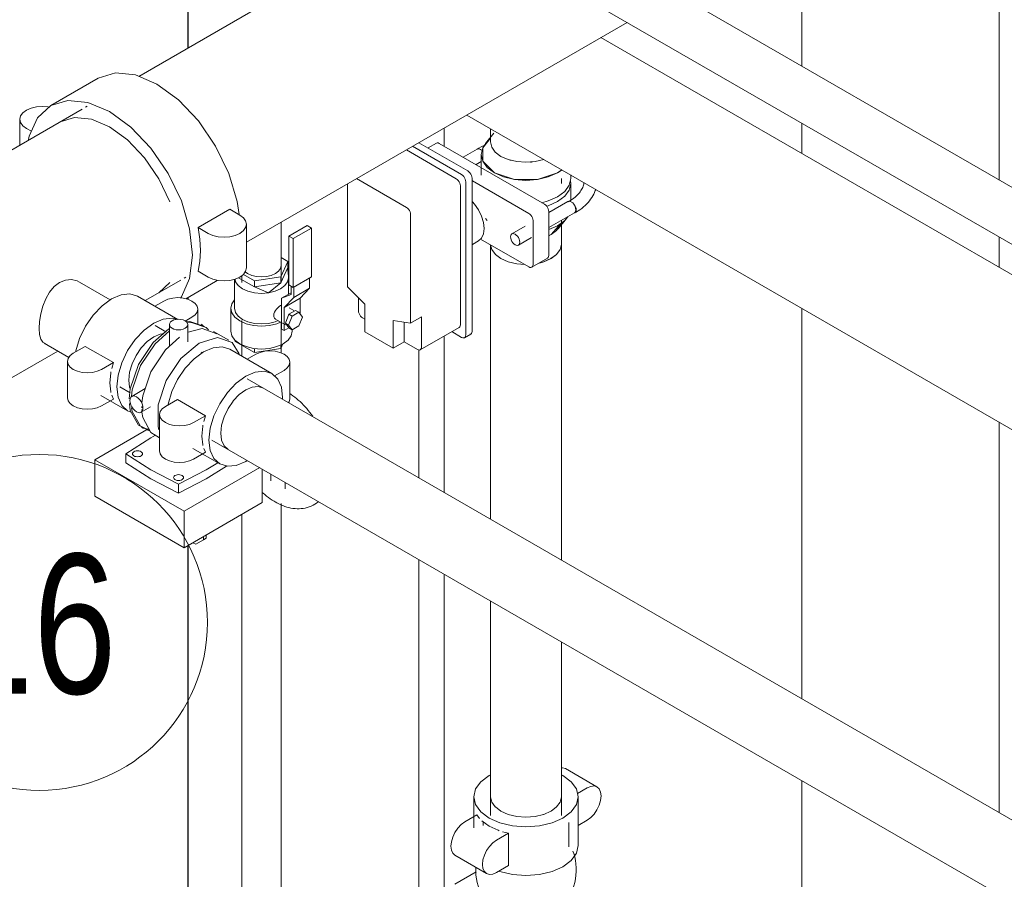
# Model space of a CAD drawing. Header units: centimetres. Extents: x -1589 to 108054, y -205274 to 31709.
# Tile 261 of 281: x 25342 to 25426, y 27619 to 27692. Entities that reach past the tile are written whole.
import ezdxf

# ---------------------------------------------------------------- set-up
doc = ezdxf.new("R2010")
doc.units = ezdxf.units.CM
doc.header["$LTSCALE"] = 0.01
doc.header["$MEASUREMENT"] = 0
for name, color, linetype, lineweight in [('A-ANNO-NOTE', 7, 'Continuous', 30), ('A-WALL', 7, 'Continuous', 25), ('P-PIPE', 7, 'Continuous', 9)]:
    doc.layers.add(name, color=color, linetype=linetype, lineweight=lineweight)
doc.styles.add('Century Gothic', font='GOTHIC.TTF', dxfattribs={"width": 0.8, "height": 119.0625})

msp = doc.modelspace()

# ---------------------------------------------------------------- linework, layer by layer
at = {"layer": 'A-ANNO-NOTE', "lineweight": 9}
msp.add_circle((25344.02267, 27641.07962), 14.3207, dxfattribs=at)
at = {"layer": 'A-WALL'}
for p, q in [((25356.7038, 27690.06853), (25356.7038, 27695.5869)), ((25356.7038, 27668.62453), (25356.7038, 27668.79594)), ((25356.7038, 27557.05257), (25356.7038, 27647.6463))]:
    msp.add_line(p, q, dxfattribs=at)
at = {"layer": 'P-PIPE', "color": 5, "true_color": 0x0000ff}
for p, q in [((25377.28622, 27701.9518), (25352.48761, 27687.63431)), ((25425.82601, 27678.79602), (25425.82601, 27696.33284)), ((25408.99601, 27695.45422), (25408.99601, 27688.50634)), ((25361.66352, 27673.49841), (25394.11622, 27692.23499)), ((25349.02531, 27687.47433), (25344.9842, 27685.14119)), ((25347.64902, 27684.83931), (25328.83506, 27673.97706)), ((25348.0921, 27685.09657), (25347.95372, 27685.01667)), ((25342.3536, 27683.98188), (25342.3536, 27681.78199)), ((25408.99601, 27683.64414), (25408.99601, 27681.06074)), ((25342.91156, 27683.20417), (25343.34258, 27682.95532)), ((25360.24494, 27676.30758), (25357.55087, 27674.75216)), ((25361.10556, 27675.81071), (25360.24494, 27676.30758)), ((25357.55087, 27674.75216), (25358.41148, 27674.25528)), ((25361.66352, 27671.29997), (25361.66352, 27675.03299)), ((25425.82601, 27671.34394), (25425.82601, 27673.92734)), ((25353.04031, 27668.52125), (25356.06277, 27670.26626)), ((25356.36872, 27670.44146), (25356.5071, 27670.52136)), ((25358.41148, 27670.52226), (25357.55087, 27671.01913)), ((25359.18165, 27670.23202), (25359.03291, 27670.14066)), ((25350.05552, 27668.59474), (25347.44476, 27670.10206)), ((25355.14035, 27670.06475), (25354.19487, 27669.18783)), ((25356.50259, 27668.67978), (25359.03291, 27670.14066)), ((25355.81263, 27666.92065), (25352.3901, 27668.89664)), ((25354.6248, 27668.48465), (25353.86425, 27668.04554)), ((25357.5155, 27666.49952), (25357.5155, 27667.79335)), ((25408.99601, 27667.86252), (25408.99601, 27634.56399)), ((25356.45549, 27666.7764), (25357.01954, 27667.10205)), ((25344.42851, 27664.87776), (25346.52452, 27663.66763)), ((25347.92648, 27664.61737), (25346.90777, 27664.02922)), ((25350.32122, 27663.23477), (25347.92648, 27664.61737)), ((25338.00952, 27659.84322), (25345.59366, 27664.22192)), ((25346.4118, 27663.33792), (25346.4118, 27660.22707)), ((25349.30251, 27662.64662), (25350.32122, 27663.23477)), ((25350.17902, 27662.74367), (25350.32122, 27663.23477)), ((25349.25847, 27660.4394), (25351.53721, 27659.12378)), ((25350.32122, 27660.12392), (25349.30251, 27659.53577)), ((25350.32122, 27660.12392), (25350.17902, 27660.45083)), ((25425.82601, 27624.84718), (25425.82601, 27658.14571)), ((25408.99601, 27627.60114), (25408.99601, 27595.3193))]:
    msp.add_line(p, q, dxfattribs=at)
at = {"layer": 'P-PIPE', "color": 142, "true_color": 0x0080c0}
for p, q in [((25599.54393, 27578.49993), (25392.83039, 27697.84605)), ((25390.72219, 27694.19454), (25597.76306, 27574.65944)), ((25382.76139, 27682.79184), (25382.04288, 27681.90815)), ((25382.47551, 27683.17413), (25382.47551, 27682.05183)), ((25376.36389, 27681.98568), (25380.54202, 27679.57343)), ((25377.8525, 27681.94563), (25377.14288, 27681.53593)), ((25375.29616, 27681.36922), (25379.545, 27678.91615)), ((25380.00461, 27679.26317), (25375.82649, 27681.67541)), ((25378.1025, 27681.92086), (25387.08275, 27676.73611)), ((25381.32768, 27681.43779), (25380.13344, 27680.7483)), ((25381.60268, 27681.41055), (25381.70333, 27681.33714)), ((25381.23344, 27680.11321), (25381.68176, 27680.37205)), ((25381.68176, 27680.9734), (25381.68176, 27679.20625)), ((25384.12241, 27680.5002), (25384.18685, 27680.4818)), ((25388.56858, 27679.67606), (25388.18584, 27679.41797)), ((25388.18584, 27679.41797), (25388.55879, 27679.66867)), ((25375.30235, 27676.46666), (25371.05352, 27678.91973)), ((25380.35817, 27665.58685), (25380.35817, 27678.65079)), ((25380.89557, 27678.96106), (25380.89557, 27665.89712)), ((25385.73925, 27675.96044), (25380.92356, 27678.74077)), ((25388.50676, 27678.51199), (25388.50676, 27678.92024)), ((25389.30176, 27678.92024), (25389.30176, 27679.23299)), ((25370.2819, 27678.47424), (25370.2819, 27669.69791)), ((25379.89855, 27678.30378), (25379.89855, 27666.46458)), ((25389.30206, 27677.15166), (25389.30206, 27678.51216)), ((25389.0705, 27676.96747), (25387.43631, 27676.02397)), ((25389.27941, 27676.97183), (25389.3455, 27676.94023)), ((25387.43631, 27676.12374), (25387.43631, 27672.36785)), ((25375.65591, 27666.59522), (25375.65591, 27675.85429)), ((25382.04317, 27675.52425), (25382.18736, 27675.34691)), ((25386.0928, 27671.59218), (25386.0928, 27675.34806)), ((25387.43631, 27674.7538), (25389.6205, 27676.01485)), ((25388.22243, 27674.64056), (25388.94095, 27675.52425)), ((25388.50831, 27673.32741), (25388.50831, 27675.37273)), ((25388.88293, 27675.45598), (25389.05263, 27675.67617)), ((25364.61925, 27670.07472), (25364.61925, 27675.20491)), ((25365.28327, 27674.01394), (25366.84842, 27674.91759)), ((25367.21598, 27674.70538), (25365.65083, 27673.80173)), ((25366.84842, 27674.91759), (25367.21598, 27674.70538)), ((25367.21598, 27674.70538), (25367.21598, 27670.54461)), ((25385.41883, 27674.85918), (25384.29045, 27674.20772)), ((25388.18614, 27674.90357), (25387.43937, 27674.56832)), ((25388.46769, 27675.09572), (25387.62487, 27674.14919)), ((25365.65083, 27673.80173), (25365.28327, 27674.01394)), ((25365.28327, 27674.01394), (25365.28327, 27669.85318)), ((25365.65083, 27669.64097), (25365.65083, 27673.80173)), ((25380.92356, 27673.30163), (25381.44345, 27673.60178)), ((25381.62051, 27673.76601), (25385.73925, 27671.38806)), ((25384.84045, 27673.25509), (25385.96883, 27673.90655)), ((25387.44714, 27674.05482), (25387.62487, 27674.14919)), ((25387.62487, 27674.14919), (25387.46744, 27674.06456)), ((25382.47676, 27673.27165), (25382.47676, 27649.87488)), ((25382.57858, 27672.87671), (25382.47792, 27673.26357)), ((25382.87974, 27672.45687), (25382.57859, 27672.87669)), ((25388.40554, 27672.87669), (25388.10439, 27672.45687)), ((25388.50831, 27673.32741), (25388.40554, 27672.87671)), ((25388.50676, 27646.39346), (25388.50676, 27673.32724)), ((25365.19976, 27671.85388), (25364.61925, 27672.18904)), ((25385.98925, 27671.36329), (25387.33275, 27672.13896)), ((25388.10421, 27672.45669), (25387.62487, 27672.09603)), ((25364.59673, 27670.55451), (25365.19976, 27671.85388)), ((25365.19976, 27671.3354), (25364.59673, 27670.03604)), ((25364.74749, 27670.36088), (25365.19976, 27671.3354)), ((25365.19146, 27671.15512), (25365.19976, 27671.3354)), ((25365.19146, 27671.15512), (25365.24261, 27670.60232)), ((25365.19976, 27671.85388), (25365.19976, 27671.3354)), ((25360.64415, 27670.33148), (25360.64415, 27667.86342)), ((25360.72269, 27670.12432), (25360.65542, 27670.3373)), ((25360.71226, 27670.34747), (25360.72269, 27670.12432)), ((25360.98979, 27670.47097), (25362.34616, 27669.68787)), ((25362.34616, 27669.68787), (25360.98979, 27670.47097)), ((25361.27915, 27670.65287), (25361.27915, 27670.07472)), ((25361.4083, 27670.74783), (25362.34616, 27670.20635)), ((25362.34616, 27670.20635), (25364.59673, 27670.55451)), ((25362.34616, 27670.20635), (25362.34616, 27669.68787)), ((25364.59673, 27670.55451), (25364.59673, 27670.03604)), ((25364.59673, 27670.03604), (25364.73586, 27670.33582)), ((25365.25425, 27669.05688), (25365.25425, 27670.46876)), ((25365.65083, 27669.64097), (25367.21598, 27670.54461)), ((25367.05349, 27670.4508), (25367.05349, 27669.56882)), ((25362.34616, 27669.68787), (25364.59673, 27670.03604)), ((25364.59673, 27670.03604), (25362.34616, 27669.68787)), ((25362.34616, 27669.68787), (25363.54579, 27669.18329)), ((25364.59673, 27670.03604), (25363.54579, 27669.18329)), ((25365.28327, 27669.85318), (25365.65083, 27669.64097)), ((25365.48195, 27669.73847), (25365.48195, 27669.04592)), ((25365.70645, 27668.79111), (25365.70645, 27669.67309)), ((25365.70645, 27668.79111), (25367.05349, 27669.56882)), ((25367.05349, 27669.56882), (25366.23885, 27668.71749)), ((25370.2819, 27669.69791), (25371.76682, 27668.22005)), ((25364.6673, 27668.71307), (25365.48195, 27669.1834)), ((25365.48195, 27669.04592), (25364.6673, 27668.71307)), ((25364.6673, 27668.71307), (25364.6673, 27666.09376)), ((25364.89181, 27667.93978), (25365.70645, 27668.79111)), ((25366.23885, 27668.71749), (25364.89181, 27667.93978)), ((25366.23885, 27668.71749), (25366.23885, 27667.38218)), ((25371.21528, 27667.65667), (25371.21528, 27668.76897)), ((25360.32665, 27667.86342), (25360.32665, 27665.90618)), ((25364.57912, 27668.08896), (25364.66835, 27668.13373)), ((25364.89181, 27665.96415), (25364.89181, 27667.93978)), ((25365.27363, 27667.35127), (25365.85702, 27667.68808)), ((25365.69801, 27667.68457), (25365.3051, 27667.91142)), ((25365.85702, 27667.68808), (25366.13774, 27667.52601)), ((25371.76682, 27668.22005), (25371.76682, 27665.85221)), ((25364.18231, 27666.90989), (25364.98363, 27666.44724)), ((25364.98194, 27666.59947), (25365.27363, 27667.35127)), ((25365.55436, 27667.18919), (25365.26266, 27666.43739)), ((25365.27363, 27667.35127), (25365.55436, 27667.18919)), ((25366.13774, 27667.52601), (25365.55436, 27667.18919)), ((25366.42944, 27667.11103), (25366.13774, 27667.52601)), ((25366.13774, 27666.35923), (25366.42944, 27667.11103)), ((25371.76682, 27666.92998), (25371.56883, 27667.04429)), ((25374.17098, 27664.46417), (25374.17098, 27666.83201)), ((25374.17098, 27666.83201), (25375.65591, 27666.59522)), ((25375.65591, 27666.59522), (25376.58929, 27667.13411)), ((25376.58929, 27667.13411), (25376.58929, 27664.55398)), ((25361.27915, 27666.8187), (25361.27915, 27663.76455)), ((25364.61925, 27664.0635), (25364.61925, 27666.65983)), ((25364.6673, 27666.09376), (25364.89181, 27665.96415)), ((25364.89181, 27665.96415), (25365.27358, 27666.18456)), ((25365.27363, 27666.18449), (25364.98194, 27666.59947)), ((25364.98194, 27666.59947), (25365.26266, 27666.43739)), ((25365.26266, 27666.43739), (25365.55436, 27666.02241)), ((25365.27363, 27666.18449), (25365.55436, 27666.02241)), ((25365.55436, 27666.02241), (25366.13774, 27666.35923)), ((25365.57175, 27665.90618), (25365.57175, 27666.03245)), ((25375.10436, 27666.68317), (25375.10436, 27665.00305)), ((25376.48574, 27664.32509), (25379.795, 27666.23569)), ((25371.76682, 27665.85221), (25374.17098, 27664.46417)), ((25379.15777, 27665.87165), (25380.00461, 27665.38272)), ((25380.25461, 27665.35796), (25380.79202, 27665.66823)), ((25360.69863, 27665.03954), (25360.69863, 27665.13359)), ((25362.34616, 27664.08834), (25360.69863, 27665.03954)), ((25362.34616, 27664.08834), (25362.34616, 27664.43789)), ((25364.59673, 27664.4365), (25362.34616, 27664.08834)), ((25364.7763, 27664.82342), (25364.59673, 27664.4365)), ((25364.59673, 27664.4365), (25364.59673, 27664.74387)), ((25375.10436, 27665.00305), (25374.17098, 27664.46417)), ((25376.23574, 27664.34986), (25375.10436, 27665.00305)), ((25364.61925, 27544.30247), (25364.61925, 27651.21985)), ((25361.27915, 27650.28788), (25361.27915, 27546.23088)), ((25382.47676, 27642.91204), (25382.47676, 27624.61432)), ((25388.50676, 27624.61432), (25388.50676, 27639.43061)), ((25391.54398, 27627.05461), (25388.84991, 27628.61003)), ((25388.63485, 27628.0267), (25388.51583, 27628.09252)), ((25390.69732, 27626.97074), (25389.87236, 27626.49445)), ((25381.04676, 27626.21204), (25381.04676, 27623.57408)), ((25382.57829, 27625.76132), (25382.47551, 27626.21204)), ((25382.87961, 27625.34132), (25382.5791, 27625.75957)), ((25389.93676, 27622.06423), (25389.93676, 27626.21204)), ((25383.35895, 27624.98066), (25382.8805, 27625.34044)), ((25383.98364, 27624.70391), (25383.35976, 27624.98019)), ((25387.62379, 27624.98021), (25386.99989, 27624.70391)), ((25388.10303, 27625.34044), (25387.62457, 27624.98066)), ((25380.28621, 27624.07073), (25381.30492, 27624.65888)), ((25381.51693, 27624.37229), (25381.30492, 27624.65888)), ((25382.34867, 27623.70607), (25381.73505, 27624.14898)), ((25384.7111, 27624.52994), (25383.98422, 27624.70372)), ((25386.99931, 27624.70372), (25386.27243, 27624.52994)), ((25389.93676, 27623.76643), (25390.69732, 27624.20554)), ((25381.84051, 27624.0137), (25381.84051, 27623.7625)), ((25383.999, 27623.10346), (25383.50259, 27623.22586)), ((25389.14301, 27621.93358), (25389.14301, 27624.0137)), ((25383.999, 27623.10346), (25382.98028, 27622.51531)), ((25383.999, 27620.33826), (25383.999, 27623.10346)), ((25379.43954, 27621.22166), (25382.13362, 27619.66624)), ((25382.98028, 27619.7501), (25383.999, 27620.33826)), ((25381.24483, 27619.80129), (25379.43954, 27618.759))]:
    msp.add_line(p, q, dxfattribs=at)
at = {"layer": 'P-PIPE', "color": 1, "true_color": 0xff0000}
for p, q in [((25757.02403, 27480.12667), (25391.87893, 27690.94329)), ((25380.44893, 27684.34418), (25751.30903, 27470.228)), ((25354.79955, 27665.85577), (25353.88388, 27666.38443)), ((25355.09482, 27666.47815), (25355.09482, 27664.60119)), ((25356.66327, 27664.99997), (25356.66327, 27666.47815)), ((25357.97003, 27666.4083), (25357.80839, 27666.50163)), ((25360.1702, 27665.13804), (25358.86806, 27665.88983)), ((25363.83095, 27662.29127), (25360.23885, 27664.36517)), ((25357.90426, 27664.06326), (25357.79624, 27664.12563)), ((25362.47355, 27663.95318), (25361.71299, 27663.51407)), ((25365.36425, 27660.15102), (25365.36425, 27663.26188)), ((25501.10615, 27581.38417), (25361.73229, 27661.85171)), ((25364.04333, 27662.09429), (25364.86828, 27662.57058)), ((25350.86763, 27661.16013), (25351.76635, 27660.64126)), ((25353.03498, 27661.01318), (25351.89483, 27660.35491)), ((25361.60845, 27660.90454), (25362.15926, 27661.13901)), ((25362.16046, 27661.13933), (25362.67294, 27661.19045)), ((25362.67486, 27661.19028), (25363.11657, 27661.05393)), ((25360.54204, 27659.95891), (25361.05598, 27660.50151)), ((25361.05644, 27660.50192), (25361.60767, 27660.90409)), ((25364.74894, 27660.11793), (25364.75154, 27660.25645)), ((25352.67906, 27658.9966), (25353.4748, 27659.45602)), ((25352.73611, 27659.3789), (25352.73639, 27659.48102)), ((25355.77522, 27660.0859), (25354.75651, 27659.49775)), ((25358.16996, 27658.7033), (25355.77522, 27660.0859)), ((25352.74356, 27659.15111), (25352.73905, 27659.24631)), ((25354.26055, 27658.80645), (25354.26055, 27655.69559)), ((25357.15125, 27658.11514), (25358.16996, 27658.7033)), ((25358.02776, 27658.2122), (25358.16996, 27658.7033)), ((25352.72839, 27657.70281), (25352.89003, 27657.60949)), ((25359.47564, 27657.21041), (25359.54831, 27657.88977)), ((25353.28155, 27657.57466), (25348.73974, 27654.95245)), ((25353.78806, 27657.09101), (25354.26055, 27656.81822)), ((25358.16996, 27655.59245), (25358.02776, 27655.91935)), ((25358.71729, 27656.62958), (25498.60532, 27575.86518)), ((25360.10032, 27655.82964), (25359.76138, 27656.144)), ((25351.3978, 27655.45537), (25351.3978, 27654.67765)), ((25357.10721, 27655.90793), (25359.38595, 27654.5923)), ((25358.16996, 27655.59245), (25357.15125, 27655.00429)), ((25348.73974, 27654.95245), (25356.355, 27650.55577)), ((25348.73974, 27654.95245), (25348.73974, 27651.84159)), ((25356.355, 27650.55577), (25362.79621, 27654.27461)), ((25363.01835, 27654.14636), (25363.01835, 27651.29201)), ((25363.74603, 27653.72623), (25363.74603, 27653.13853)), ((25355.87905, 27652.86812), (25355.87905, 27652.09041)), ((25364.96678, 27652.47494), (25364.96678, 27653.02143)), ((25356.355, 27647.44492), (25348.73974, 27651.84159)), ((25363.01835, 27651.29201), (25356.355, 27647.44492)), ((25356.355, 27650.55577), (25356.355, 27647.44492)), ((25358.01186, 27648.1319), (25358.01186, 27648.40151)), ((25358.23636, 27648.53113), (25358.23636, 27648.26152)), ((25357.10485, 27647.87785), (25357.33834, 27647.74305)), ((25357.33834, 27647.74305), (25358.01186, 27648.1319)), ((25358.23636, 27648.26152), (25358.01186, 27648.1319))]:
    msp.add_line(p, q, dxfattribs=at)
at = {"layer": 'P-PIPE', "color": 15, "true_color": 0x8c4646}
for p, q in [((25378.50521, 27681.68836), (25378.50521, 27683.22197)), ((25378.50521, 27652.16786), (25378.50521, 27665.49883)), ((25376.37161, 27664.31345), (25376.37161, 27653.39969)), ((25376.37161, 27646.43685), (25376.37161, 27613.89088)), ((25378.50521, 27612.65904), (25378.50521, 27645.20502))]:
    msp.add_line(p, q, dxfattribs=at)
at = {"layer": 'P-PIPE', "color": 5, "true_color": 0x0000ff}
for points in [[(25349.02531, 27687.47433, 0), (25350.49089, 27687.92673, 0), (25352.1976, 27687.75767, 0), (25354.02911, 27686.97867, 0), (25355.86063, 27685.64281, 0), (25357.56733, 27683.84114, 0), (25359.03291, 27681.69644, 0), (25360.15749, 27679.35486, 0), (25360.86443, 27676.97598, 0), (25361.03959, 27675.86679, 0)], [(25357.06444, 27672.38877, 0), (25356.82332, 27674.64284, 0), (25356.11638, 27677.02172, 0), (25354.9918, 27679.3633, 0), (25353.52622, 27681.50801, 0), (25351.81952, 27683.30967, 0), (25349.988, 27684.64553, 0), (25348.15648, 27685.42453, 0), (25346.44978, 27685.59359, 0), (25344.9842, 27685.14119, 0), (25343.85962, 27684.09816, 0), (25343.15268, 27682.53558, 0), (25343.08314, 27682.24883, 0)], [(25344.85693, 27685.02601, 0), (25344.75165, 27685.04425, 0), (25344.2586, 27685.08173, 0), (25343.76554, 27685.04425, 0), (25343.3061, 27684.93438, 0), (25342.91156, 27684.75959, 0), (25342.60882, 27684.53181, 0), (25342.41851, 27684.26654, 0), (25342.3536, 27683.98188, 0), (25342.41851, 27683.69722, 0), (25342.60882, 27683.43195, 0), (25342.91156, 27683.20417, 0)], [(25345.78112, 27683.76088, 0), (25347.01329, 27684.14123, 0), (25348.44818, 27683.99909, 0), (25349.988, 27683.34415, 0), (25351.52782, 27682.22105, 0), (25352.96271, 27680.70633, 0), (25354.19487, 27678.9032, 0), (25355.14035, 27676.93455, 0)], [(25358.41148, 27674.25528, 0), (25358.80602, 27674.08049, 0), (25359.26547, 27673.97062, 0), (25359.75852, 27673.93314, 0), (25360.25157, 27673.97062, 0), (25360.71102, 27674.08049, 0), (25361.10556, 27674.25528, 0), (25361.4083, 27674.48307, 0), (25361.59861, 27674.74833, 0), (25361.66352, 27675.03299, 0), (25361.59861, 27675.31766, 0), (25361.4083, 27675.58292, 0), (25361.10556, 27675.81071, 0)], [(25357.55087, 27674.75216, 0), (25357.69103, 27673.74421, 0), (25357.73796, 27672.77763, 0)], [(25357.73796, 27672.77763, 0), (25357.69103, 27671.86524, 0), (25357.55087, 27671.01913, 0)], [(25356.03169, 27668.73475, 0), (25356.11638, 27668.85055, 0), (25356.82332, 27670.41313, 0), (25357.06444, 27672.38877, 0)], [(25361.66352, 27671.29997, 0), (25361.59861, 27671.01531, 0), (25361.4083, 27670.75005, 0), (25361.10556, 27670.52226, 0), (25360.71102, 27670.34747, 0), (25360.25157, 27670.2376, 0), (25359.75852, 27670.20012, 0), (25359.26547, 27670.2376, 0), (25358.80602, 27670.34747, 0), (25358.41148, 27670.52226, 0)], [(25345.73554, 27670.06877, 0), (25346.23386, 27670.27019, 0), (25346.7416, 27670.31469, 0), (25347.22346, 27670.20815, 0), (25347.63536, 27669.97288, 0)], [(25343.99817, 27666.14633, 0), (25344.03325, 27666.74125, 0), (25344.13845, 27667.38556, 0), (25344.31419, 27668.04115, 0), (25344.56201, 27668.67156, 0), (25344.88377, 27669.24206, 0), (25345.27825, 27669.71847, 0), (25345.73554, 27670.06877, 0)], [(25347.11542, 27664.15146, 0), (25347.13161, 27664.23367, 0), (25347.44561, 27665.29028, 0), (25347.9451, 27666.33032, 0), (25348.59606, 27667.28292, 0), (25349.35411, 27668.08315, 0), (25350.1676, 27668.67649, 0), (25350.98109, 27669.02249, 0), (25351.73915, 27669.09758, 0), (25352.3901, 27668.89664, 0)], [(25357.01954, 27667.10205, 0), (25357.28864, 27667.30453, 0), (25357.45781, 27667.54032, 0), (25357.5155, 27667.79335, 0), (25357.45781, 27668.04638, 0), (25357.28864, 27668.28217, 0), (25357.01954, 27668.48465, 0), (25356.66884, 27668.64002, 0), (25356.26044, 27668.73768, 0), (25355.82217, 27668.771, 0), (25355.3839, 27668.73768, 0), (25354.9755, 27668.64002, 0), (25354.6248, 27668.48465, 0)], [(25355.73043, 27666.93789, 0), (25355.33125, 27667.02368, 0), (25354.5732, 27666.94859, 0), (25353.75971, 27666.60259, 0), (25352.94621, 27666.00925, 0), (25352.18816, 27665.20902, 0), (25351.53721, 27664.25642, 0), (25351.03771, 27663.21638, 0), (25350.72371, 27662.15977, 0), (25350.61662, 27661.15859, 0)], [(25344.55457, 27664.82444, 0), (25344.31419, 27664.96516, 0), (25344.13845, 27665.23796, 0), (25344.03325, 27665.63641, 0), (25343.99817, 27666.14633, 0)], [(25351.6269, 27661.74188, 0), (25351.69957, 27662.42125, 0), (25351.91264, 27663.13823, 0), (25352.25158, 27663.84397, 0), (25352.6933, 27664.49038, 0), (25353.20769, 27665.0334, 0), (25353.75971, 27665.43602, 0), (25354.31172, 27665.6708, 0), (25354.6224, 27665.72336, 0)], [(25346.90777, 27664.02922, 0), (25346.63867, 27663.82674, 0), (25346.4695, 27663.59095, 0), (25346.4118, 27663.33792, 0), (25346.4695, 27663.08489, 0), (25346.63867, 27662.8491, 0), (25346.90777, 27662.64662, 0), (25347.25847, 27662.49125, 0), (25347.66687, 27662.39359, 0), (25348.10514, 27662.36027, 0), (25348.5434, 27662.39359, 0), (25348.9518, 27662.49125, 0), (25349.30251, 27662.64662, 0)], [(25350.01793, 27661.50425, 0), (25350.09469, 27662.34574, 0), (25350.11075, 27662.43328, 0)], [(25350.11075, 27660.68239, 0), (25350.09469, 27660.75138, 0), (25350.01793, 27661.50425, 0)], [(25350.61662, 27661.15859, 0), (25350.72371, 27660.28109, 0), (25351.03771, 27659.58705, 0), (25351.53721, 27659.12378, 0), (25351.81906, 27658.99841, 0)], [(25351.74994, 27660.98909, 0), (25351.69957, 27661.14643, 0), (25351.6269, 27661.74188, 0)], [(25349.30251, 27659.53577, 0), (25348.9518, 27659.3804, 0), (25348.5434, 27659.28273, 0), (25348.10514, 27659.24942, 0), (25347.66687, 27659.28273, 0), (25347.25847, 27659.3804, 0), (25346.90777, 27659.53577, 0), (25346.63867, 27659.73824, 0), (25346.4695, 27659.97403, 0), (25346.4118, 27660.22707, 0)]]:
    msp.add_polyline3d(points, dxfattribs=at)
at = {"layer": 'P-PIPE', "color": 142, "true_color": 0x0080c0}
for points in [[(25377.8525, 27681.94563, 0), (25377.92572, 27681.96823, 0), (25378.01099, 27681.95978, 0), (25378.1025, 27681.92086, 0)], [(25382.44752, 27682.29575, 0), (25382.19221, 27682.07325, 0), (25381.81159, 27681.54272, 0), (25381.68176, 27680.9734, 0), (25381.81159, 27680.40407, 0), (25382.19221, 27679.87355, 0), (25382.79769, 27679.41797, 0), (25383.58676, 27679.0684, 0), (25384.50566, 27678.84865, 0), (25385.49176, 27678.77369, 0), (25386.47786, 27678.84865, 0), (25387.39676, 27679.0684, 0), (25388.18584, 27679.41797, 0)], [(25388.18584, 27679.41797, 0), (25386.47786, 27678.84865, 0), (25384.50566, 27678.84865, 0), (25382.79769, 27679.41797, 0), (25381.81159, 27680.40407, 0), (25381.81159, 27681.54272, 0), (25382.36404, 27682.22951, 0)], [(25386.99989, 27680.5437, 0), (25386.27243, 27680.36973, 0), (25385.49176, 27680.3104, 0), (25384.7111, 27680.36973, 0), (25383.98364, 27680.5437, 0), (25383.35895, 27680.82045, 0), (25382.87961, 27681.18111, 0), (25382.57829, 27681.60111, 0), (25382.47551, 27682.05183, 0)], [(25381.96522, 27681.75687, 0), (25381.85131, 27681.70695, 0), (25381.66583, 27681.61871, 0), (25381.48575, 27681.52581, 0), (25381.32768, 27681.43779, 0)], [(25381.70333, 27681.33714, 0), (25381.60268, 27681.41055, 0), (25381.50202, 27681.45336, 0), (25381.40822, 27681.46266, 0), (25381.32768, 27681.43779, 0)], [(25381.32768, 27681.43779, 0), (25381.40822, 27681.46266, 0), (25381.50202, 27681.45336, 0), (25381.60268, 27681.41055, 0)], [(25385.87584, 27680.32457, 0), (25385.96361, 27680.33184, 0), (25386.03797, 27680.33919, 0)], [(25380.54202, 27679.57343, 0), (25380.63352, 27679.50669, 0), (25380.71879, 27679.41668, 0), (25380.79202, 27679.30952, 0), (25380.8482, 27679.19253, 0), (25380.88352, 27679.07368, 0), (25380.89557, 27678.96106, 0)], [(25379.545, 27678.91615, 0), (25379.6365, 27678.84941, 0), (25379.72177, 27678.7594, 0), (25379.795, 27678.65224, 0), (25379.85118, 27678.53525, 0), (25379.8865, 27678.4164, 0), (25379.89855, 27678.30378, 0)], [(25380.35817, 27678.65079, 0), (25380.34612, 27678.76341, 0), (25380.3108, 27678.88226, 0), (25380.25461, 27678.99925, 0), (25380.18139, 27679.10641, 0), (25380.09612, 27679.19642, 0), (25380.00461, 27679.26317, 0)], [(25389.30176, 27678.92024, 0), (25389.17194, 27678.35091, 0), (25388.79132, 27677.82038, 0), (25388.18584, 27677.36481, 0)], [(25388.18614, 27676.95674, 0), (25388.79162, 27677.41231, 0), (25389.17224, 27677.94284, 0), (25389.30206, 27678.51216, 0), (25389.28491, 27678.71846, 0)], [(25390.43532, 27678.59484, 0), (25390.4294, 27678.538, 0), (25390.41383, 27678.44842, 0), (25390.39182, 27678.35827, 0), (25390.36319, 27678.26746, 0), (25390.32773, 27678.17594, 0), (25390.28525, 27678.08377, 0), (25390.23555, 27677.99102, 0), (25390.17846, 27677.89787, 0), (25390.11386, 27677.8045, 0), (25390.04164, 27677.71115, 0), (25389.96177, 27677.61809, 0), (25389.87424, 27677.52559, 0), (25389.77909, 27677.43395, 0), (25389.67639, 27677.34346, 0), (25389.56626, 27677.2544, 0), (25389.44883, 27677.16705, 0), (25389.32428, 27677.08168, 0), (25389.19282, 27676.99856, 0), (25389.10585, 27676.94706, 0)], [(25391.43251, 27678.00281, 0), (25391.40107, 27677.90305, 0), (25391.34051, 27677.74667, 0), (25391.26988, 27677.59336, 0), (25391.18957, 27677.44344, 0), (25391.09993, 27677.29712, 0), (25391.00134, 27677.15459, 0), (25390.89415, 27677.016, 0), (25390.7787, 27676.88145, 0), (25390.65529, 27676.75102, 0), (25390.52424, 27676.62479, 0), (25390.38583, 27676.50281, 0), (25390.24032, 27676.38513, 0), (25390.088, 27676.2718, 0), (25389.92911, 27676.16289, 0), (25389.7639, 27676.05842, 0), (25389.65585, 27675.99443, 0)], [(25380.92891, 27676.95519, 0), (25381.10662, 27676.7505, 0), (25381.44345, 27676.25759, 0), (25381.7019, 27675.71944, 0), (25381.86437, 27675.17271, 0), (25381.91979, 27674.65467, 0), (25381.86437, 27674.20062, 0), (25381.7019, 27673.84149, 0), (25381.44345, 27673.60178, 0)], [(25388.18584, 27677.36481, 0), (25387.39676, 27677.01524, 0), (25386.8437, 27676.8639, 0)], [(25387.26719, 27676.56587, 0), (25387.39706, 27676.60716, 0), (25388.18614, 27676.95674, 0)], [(25389.0705, 27676.96747, 0), (25389.15104, 27676.99234, 0), (25389.24484, 27676.98305, 0)], [(25389.76976, 27676.24621, 0), (25389.75651, 27676.37009, 0), (25389.71766, 27676.50083, 0), (25389.65585, 27676.62952, 0), (25389.5753, 27676.74739, 0), (25389.48151, 27676.8464, 0), (25389.38085, 27676.91982, 0)], [(25375.65591, 27675.85429, 0), (25375.64386, 27675.96691, 0), (25375.60854, 27676.08576, 0), (25375.55235, 27676.20275, 0), (25375.47913, 27676.30991, 0), (25375.39386, 27676.39992, 0), (25375.30235, 27676.46666, 0)], [(25387.08275, 27676.73611, 0), (25387.17426, 27676.66937, 0), (25387.25953, 27676.57935, 0), (25387.33275, 27676.4722, 0), (25387.38894, 27676.35521, 0), (25387.42426, 27676.23635, 0), (25387.43631, 27676.12374, 0)], [(25389.53995, 27676.7678, 0), (25389.6205, 27676.64993, 0), (25389.6823, 27676.52124, 0), (25389.72115, 27676.3905, 0), (25389.7344, 27676.26662, 0), (25389.72115, 27676.15805, 0), (25389.6823, 27676.07217, 0), (25389.6205, 27676.01485, 0)], [(25389.5753, 27675.96957, 0), (25389.65585, 27675.99443, 0), (25389.71766, 27676.05176, 0), (25389.75651, 27676.13763, 0), (25389.76976, 27676.24621, 0)], [(25386.0928, 27675.34806, 0), (25386.08076, 27675.46068, 0), (25386.04544, 27675.57954, 0), (25385.98925, 27675.69653, 0), (25385.91603, 27675.80368, 0), (25385.83076, 27675.8937, 0), (25385.73925, 27675.96044, 0)], [(25389.03795, 27675.6549, 0), (25388.79162, 27675.35915, 0), (25388.18614, 27674.90357, 0)], [(25387.62487, 27674.14919, 0), (25388.10421, 27674.50985, 0), (25388.40554, 27674.92985, 0), (25388.45709, 27675.06173, 0)], [(25384.56545, 27674.18047, 0), (25384.4648, 27674.22329, 0), (25384.371, 27674.23258, 0), (25384.29045, 27674.20772, 0), (25384.22865, 27674.15039, 0), (25384.1898, 27674.06452, 0), (25384.17654, 27673.95594, 0), (25384.1898, 27673.83206, 0), (25384.22865, 27673.70132, 0), (25384.29045, 27673.57263, 0), (25384.371, 27673.45476, 0), (25384.4648, 27673.35574, 0), (25384.56545, 27673.28233, 0)], [(25384.56545, 27673.28233, 0), (25384.66611, 27673.23952, 0), (25384.75991, 27673.23022, 0), (25384.84045, 27673.25509, 0), (25384.90226, 27673.31241, 0), (25384.94111, 27673.39829, 0), (25384.95436, 27673.50686, 0), (25384.94111, 27673.63074, 0), (25384.90226, 27673.76148, 0), (25384.84045, 27673.89017, 0), (25384.75991, 27674.00804, 0), (25384.66611, 27674.10706, 0), (25384.56545, 27674.18047, 0)], [(25382.5795, 27672.87671, 0), (25382.8807, 27672.45688, 0), (25383.35984, 27672.09637, 0)], [(25387.62369, 27672.09637, 0), (25388.10283, 27672.45688, 0), (25388.40403, 27672.87671, 0)], [(25385.38149, 27671.58719, 0), (25384.7114, 27671.64531, 0), (25383.98394, 27671.81928, 0), (25383.35925, 27672.09603, 0), (25382.87991, 27672.45669, 0)], [(25383.35984, 27672.09637, 0), (25383.98426, 27671.81974, 0), (25384.71142, 27671.64584, 0), (25385.38044, 27671.58776, 0)], [(25387.62487, 27672.09603, 0), (25387.00019, 27671.81928, 0), (25386.6323, 27671.71541, 0)], [(25386.63432, 27671.71656, 0), (25386.99926, 27671.81974, 0), (25387.62369, 27672.09637, 0)], [(25387.43631, 27672.36785, 0), (25387.42426, 27672.26914, 0), (25387.38894, 27672.19108, 0), (25387.33275, 27672.13896, 0)], [(25364.61925, 27671.50571, 0), (25364.56234, 27671.25616, 0), (25364.3955, 27671.02361, 0), (25364.1301, 27670.82392, 0)], [(25385.73925, 27671.38806, 0), (25385.83076, 27671.34914, 0), (25385.91603, 27671.34069, 0), (25385.98925, 27671.36329, 0), (25386.04544, 27671.4154, 0), (25386.08076, 27671.49347, 0), (25386.0928, 27671.59218, 0)], [(25360.65561, 27670.33754, 0), (25360.72269, 27670.12432, 0), (25360.95297, 27669.80335, 0), (25361.31928, 27669.52773, 0)], [(25364.1301, 27670.82392, 0), (25363.78422, 27670.67069, 0), (25363.38144, 27670.57436, 0), (25362.9492, 27670.54151, 0), (25362.51696, 27670.57436, 0), (25362.11417, 27670.67069, 0), (25361.7683, 27670.82392, 0), (25361.56013, 27670.97055, 0)], [(25365.24261, 27670.60232, 0), (25365.25425, 27670.46876, 0), (25365.17571, 27670.12432, 0), (25364.94543, 27669.80335, 0), (25364.57912, 27669.52773, 0), (25364.10172, 27669.31624, 0), (25363.54579, 27669.18329, 0)], [(25364.57912, 27669.52773, 0), (25364.94543, 27669.80335, 0), (25365.17571, 27670.12432, 0), (25365.25425, 27670.46876, 0)], [(25363.54579, 27669.18329, 0), (25362.9492, 27669.13794, 0), (25362.35261, 27669.18329, 0), (25361.79667, 27669.31624, 0), (25361.31928, 27669.52773, 0), (25360.95297, 27669.80335, 0), (25360.72269, 27670.12432, 0)], [(25361.31928, 27669.52773, 0), (25361.79667, 27669.31624, 0), (25362.35261, 27669.18329, 0), (25362.9492, 27669.13794, 0), (25363.54579, 27669.18329, 0), (25364.10172, 27669.31624, 0), (25364.57912, 27669.52773, 0)], [(25360.63531, 27668.57602, 0), (25360.41601, 27668.25531, 0), (25360.32665, 27667.86342, 0), (25360.41601, 27667.47154, 0), (25360.678, 27667.10636, 0), (25361.09478, 27666.79277, 0)], [(25361.31928, 27666.92239, 0), (25360.95297, 27667.19801, 0), (25360.72269, 27667.51898, 0), (25360.64415, 27667.86342, 0)], [(25363.99372, 27667.26037, 0), (25364.01062, 27667.3958, 0), (25364.05955, 27667.53424, 0), (25364.13577, 27667.66961, 0), (25364.23299, 27667.79707, 0), (25364.34422, 27667.91235, 0), (25364.4621, 27668.01114, 0), (25364.57912, 27668.08896, 0)], [(25364.36356, 27666.81277, 0), (25364.10172, 27666.7109, 0), (25363.54579, 27666.57795, 0), (25362.9492, 27666.5326, 0), (25362.35261, 27666.57795, 0), (25361.79667, 27666.7109, 0), (25361.31928, 27666.92239, 0)], [(25364.13577, 27666.9419, 0), (25364.05955, 27667.02669, 0), (25364.01062, 27667.13496, 0), (25363.99372, 27667.26037, 0)], [(25371.56883, 27667.04429, 0), (25371.47732, 27667.11104, 0), (25371.39205, 27667.20105, 0), (25371.31883, 27667.30821, 0), (25371.26264, 27667.4252, 0), (25371.22732, 27667.54405, 0), (25371.21528, 27667.65667, 0)], [(25361.09478, 27666.79277, 0), (25361.63792, 27666.55215, 0), (25362.27043, 27666.40089, 0), (25362.9492, 27666.34929, 0), (25363.62796, 27666.40089, 0), (25364.26047, 27666.55215, 0), (25364.58027, 27666.67801, 0)], [(25379.89855, 27666.46458, 0), (25379.8865, 27666.36587, 0), (25379.85118, 27666.28781, 0), (25379.795, 27666.23569, 0)], [(25361.09478, 27664.83553, 0), (25360.678, 27665.14911, 0), (25360.41601, 27665.51429, 0), (25360.32665, 27665.90618, 0)], [(25365.57175, 27665.90618, 0), (25365.48239, 27665.51429, 0), (25365.22039, 27665.14911, 0), (25364.80362, 27664.83553, 0)], [(25380.00461, 27665.38272, 0), (25380.09612, 27665.3438, 0), (25380.18139, 27665.33536, 0), (25380.25461, 27665.35796, 0), (25380.3108, 27665.41007, 0), (25380.34612, 27665.48814, 0), (25380.35817, 27665.58685, 0)], [(25380.89557, 27665.89712, 0), (25380.88352, 27665.79841, 0), (25380.8482, 27665.72034, 0), (25380.79202, 27665.66823, 0), (25380.71879, 27665.64563, 0)], [(25364.80362, 27664.83553, 0), (25364.26047, 27664.5949, 0), (25363.62796, 27664.44364, 0), (25362.9492, 27664.39205, 0), (25362.27043, 27664.44364, 0), (25361.63792, 27664.5949, 0), (25361.09478, 27664.83553, 0)], [(25376.58929, 27664.55398, 0), (25376.57724, 27664.45527, 0), (25376.54192, 27664.3772, 0), (25376.48574, 27664.32509, 0), (25376.41251, 27664.30249, 0), (25376.32724, 27664.31094, 0), (25376.23574, 27664.34986, 0)], [(25388.51055, 27628.6887, 0), (25388.60193, 27628.68658, 0), (25388.84991, 27628.61003, 0)], [(25382.47193, 27628.09508, 0), (25382.34867, 27628.0267, 0), (25381.64228, 27627.4952, 0), (25381.19822, 27626.87625, 0), (25381.04676, 27626.21204, 0), (25381.19822, 27625.54782, 0), (25381.64228, 27624.92887, 0), (25382.34867, 27624.39737, 0)], [(25382.34867, 27624.39737, 0), (25383.26926, 27623.98954, 0), (25384.34131, 27623.73316, 0), (25385.49176, 27623.64571, 0), (25386.64221, 27623.73316, 0), (25387.71426, 27623.98954, 0), (25388.63485, 27624.39737, 0), (25389.34125, 27624.92887, 0), (25389.7853, 27625.54782, 0), (25389.93676, 27626.21204, 0), (25389.7853, 27626.87625, 0), (25389.34125, 27627.4952, 0), (25388.63485, 27628.0267, 0)], [(25390.69732, 27624.20554, 0), (25391.00722, 27624.43157, 0), (25391.296, 27624.73642, 0), (25391.54398, 27625.09931, 0), (25391.73427, 27625.49552, 0), (25391.85389, 27625.89804, 0), (25391.89469, 27626.27944, 0), (25391.85389, 27626.61372, 0), (25391.73427, 27626.87812, 0), (25391.54398, 27627.05461, 0), (25391.296, 27627.13115, 0), (25391.00722, 27627.10255, 0), (25390.69732, 27626.97074, 0)], [(25388.50801, 27626.21204, 0), (25388.40524, 27625.76132, 0), (25388.10391, 27625.34132, 0)], [(25379.43954, 27621.22166, 0), (25379.24926, 27621.39815, 0), (25379.12964, 27621.66254, 0), (25379.08884, 27621.99683, 0), (25379.12964, 27622.37823, 0), (25379.24926, 27622.78075, 0), (25379.43954, 27623.17695, 0), (25379.68752, 27623.53985, 0), (25379.97631, 27623.8447, 0), (25380.28621, 27624.07073, 0)], [(25386.27211, 27624.52989, 0), (25385.49176, 27624.4706, 0), (25384.71141, 27624.52989, 0)], [(25383.19965, 27623.32194, 0), (25383.11581, 27623.3518, 0), (25382.34867, 27623.70607, 0)], [(25382.98028, 27622.51531, 0), (25382.67038, 27622.28927, 0), (25382.3816, 27621.98442, 0), (25382.13362, 27621.62153, 0), (25381.94333, 27621.22532, 0), (25381.82372, 27620.8228, 0), (25381.78292, 27620.4414, 0), (25381.82372, 27620.10712, 0), (25381.94333, 27619.84272, 0), (25382.13362, 27619.66624, 0), (25382.3816, 27619.58969, 0), (25382.67038, 27619.61829, 0), (25382.98028, 27619.7501, 0)], [(25389.93676, 27622.06423, 0), (25389.7853, 27621.40002, 0), (25389.34125, 27620.78107, 0), (25388.63485, 27620.24957, 0), (25387.71426, 27619.84173, 0), (25386.64221, 27619.58536, 0), (25385.49176, 27619.49791, 0), (25384.34131, 27619.58536, 0), (25383.26926, 27619.84173, 0), (25383.18997, 27619.86881, 0)], [(25388.82815, 27617.1907, 0), (25388.97032, 27617.38588, 0), (25389.10791, 27617.59813, 0), (25389.23887, 27617.82772, 0), (25389.36093, 27618.07453, 0), (25389.4717, 27618.33794, 0), (25389.56871, 27618.61682, 0), (25389.64957, 27618.90943, 0), (25389.71212, 27619.21345, 0), (25389.75459, 27619.52601, 0), (25389.77569, 27619.84383, 0), (25389.77477, 27620.16333, 0), (25389.75186, 27620.48084, 0), (25389.70768, 27620.79281, 0), (25389.64353, 27621.09599, 0), (25389.56124, 27621.38754, 0), (25389.49114, 27621.58565, 0)], [(25382.15538, 27617.1907, 0), (25382.01321, 27617.38588, 0), (25381.87562, 27617.59813, 0), (25381.74466, 27617.82772, 0), (25381.62259, 27618.07453, 0), (25381.51183, 27618.33794, 0), (25381.41482, 27618.61682, 0), (25381.33396, 27618.90943, 0), (25381.2714, 27619.21345, 0), (25381.22894, 27619.52601, 0), (25381.20784, 27619.84383, 0), (25381.20876, 27620.16333, 0)]]:
    msp.add_polyline3d(points, dxfattribs=at)
at = {"layer": 'P-PIPE', "color": 1, "true_color": 0xff0000}
for points in [[(25356.43358, 27666.15799, 0), (25356.55821, 27666.25177, 0), (25356.63655, 27666.36097, 0), (25356.66327, 27666.47815, 0), (25356.63655, 27666.59534, 0), (25356.55821, 27666.70454, 0), (25356.43358, 27666.79831, 0), (25356.27116, 27666.87026, 0), (25356.08202, 27666.9155, 0), (25355.87905, 27666.93092, 0), (25355.67607, 27666.9155, 0), (25355.48693, 27666.87026, 0), (25355.32452, 27666.79831, 0)], [(25351.67743, 27660.1335, 0), (25351.76635, 27661.00329, 0), (25352.45997, 27663.06689, 0), (25353.70983, 27664.93943, 0), (25355.03642, 27666.10744, 0)], [(25355.32452, 27666.79831, 0), (25355.19989, 27666.70454, 0), (25355.12154, 27666.59534, 0), (25355.09482, 27666.47815, 0), (25355.12154, 27666.36097, 0), (25355.19989, 27666.25177, 0), (25355.32452, 27666.15799, 0), (25355.48693, 27666.08604, 0), (25355.67607, 27666.04081, 0), (25355.87905, 27666.02538, 0), (25356.08202, 27666.04081, 0), (25356.27116, 27666.08604, 0), (25356.43358, 27666.15799, 0)], [(25356.58595, 27666.72162, 0), (25356.82694, 27666.73909, 0), (25358.07681, 27666.30977, 0)], [(25356.67561, 27666.61751, 0), (25356.98859, 27666.64577, 0), (25358.23845, 27666.21645, 0), (25358.42827, 27666.02133, 0)], [(25356.6922, 27665.82709, 0), (25357.88661, 27666.12729, 0), (25359.13648, 27665.69797, 0)], [(25351.85777, 27660.35687, 0), (25351.92799, 27660.90996, 0), (25352.62161, 27662.97357, 0), (25353.87148, 27664.8461, 0), (25355.10048, 27665.94427, 0)], [(25352.75026, 27659.79453, 0), (25352.82602, 27660.39149, 0), (25353.51964, 27662.45509, 0), (25354.7695, 27664.32763, 0), (25355.96777, 27665.40929, 0)], [(25357.6302, 27664.88643, 0), (25359.18875, 27665.3755, 0), (25360.43862, 27664.94618, 0), (25361.05064, 27663.97545, 0)], [(25354.20901, 27657.50402, 0), (25354.12816, 27657.79375, 0), (25354.12816, 27659.6397, 0), (25354.82178, 27661.7033, 0), (25356.07164, 27663.57584, 0), (25357.6302, 27664.88643, 0)], [(25354.96416, 27659.61999, 0), (25354.98036, 27659.70219, 0), (25355.29435, 27660.7588, 0), (25355.79385, 27661.79885, 0), (25356.4448, 27662.75144, 0), (25357.20286, 27663.55168, 0), (25358.01635, 27664.14501, 0), (25358.82984, 27664.49102, 0), (25359.58789, 27664.56611, 0), (25360.23885, 27664.36517, 0)], [(25364.86828, 27662.57058, 0), (25365.13739, 27662.77305, 0), (25365.30655, 27663.00884, 0), (25365.36425, 27663.26188, 0), (25365.30655, 27663.51491, 0), (25365.13739, 27663.7507, 0), (25364.86828, 27663.95318, 0), (25364.51758, 27664.10854, 0), (25364.10918, 27664.20621, 0), (25363.67092, 27664.23952, 0), (25363.23265, 27664.20621, 0), (25362.82425, 27664.10854, 0), (25362.47355, 27663.95318, 0)], [(25364.75154, 27660.25645, 0), (25364.64444, 27661.13395, 0), (25364.33045, 27661.82799, 0), (25363.83095, 27662.29127, 0), (25363.17999, 27662.49221, 0), (25362.42194, 27662.41711, 0), (25361.60845, 27662.07111, 0), (25360.79496, 27661.47778, 0), (25360.03691, 27660.67754, 0), (25359.38595, 27659.72495, 0), (25358.88645, 27658.6849, 0), (25358.57246, 27657.62829, 0), (25358.46536, 27656.62712, 0)], [(25352.84147, 27659.3556, 0), (25352.82258, 27659.53223, 0), (25352.76718, 27659.71865, 0), (25352.67906, 27659.90214, 0), (25352.56421, 27660.07021, 0), (25352.43047, 27660.21139, 0), (25352.28694, 27660.31607, 0), (25352.14342, 27660.37712, 0), (25352.00968, 27660.39037, 0), (25351.89483, 27660.35491, 0), (25351.80671, 27660.27318, 0), (25351.75131, 27660.15073, 0), (25351.73241, 27659.99591, 0)], [(25365.36425, 27660.15102, 0), (25365.30655, 27659.89799, 0), (25365.26125, 27659.81551, 0)], [(25367.31789, 27658.65381, 0), (25367.19357, 27658.82412, 0), (25367.06572, 27658.99082, 0), (25366.93448, 27659.15368, 0), (25366.79999, 27659.3125, 0), (25366.66238, 27659.46705, 0), (25366.52182, 27659.61713, 0), (25366.37842, 27659.76255, 0), (25366.23233, 27659.90308, 0), (25366.08369, 27660.03855, 0), (25365.93262, 27660.16875, 0), (25365.77925, 27660.29349, 0), (25365.6237, 27660.41257, 0), (25365.46608, 27660.52581, 0), (25365.36425, 27660.59421, 0)], [(25353.31042, 27657.49432, 0), (25352.45997, 27657.89467, 0), (25351.76635, 27659.15734, 0), (25351.68536, 27659.73898, 0)], [(25351.73241, 27659.99591, 0), (25351.75131, 27659.81928, 0), (25351.80671, 27659.63286, 0), (25351.89483, 27659.44937, 0), (25352.00968, 27659.2813, 0), (25352.14342, 27659.14012, 0), (25352.28694, 27659.03544, 0), (25352.43047, 27658.97439, 0), (25352.56421, 27658.96115, 0), (25352.67906, 27658.9966, 0), (25352.76718, 27659.07833, 0), (25352.82258, 27659.20078, 0), (25352.84147, 27659.3556, 0)], [(25353.38465, 27657.42221, 0), (25352.62161, 27657.80134, 0), (25351.92799, 27659.06402, 0), (25351.87626, 27659.36231, 0)], [(25354.75651, 27659.49775, 0), (25354.48741, 27659.29527, 0), (25354.31825, 27659.05948, 0), (25354.26055, 27658.80645, 0), (25354.31825, 27658.55341, 0), (25354.48741, 27658.31762, 0), (25354.75651, 27658.11514, 0), (25355.10722, 27657.95978, 0), (25355.51561, 27657.86211, 0), (25355.95388, 27657.8288, 0), (25356.39215, 27657.86211, 0), (25356.80055, 27657.95978, 0), (25357.15125, 27658.11514, 0)], [(25359.54844, 27657.89037, 0), (25359.76138, 27658.60676, 0), (25360.10032, 27659.3125, 0), (25360.54185, 27659.95866, 0)], [(25353.88564, 27657.03884, 0), (25353.51964, 27657.28287, 0), (25352.82602, 27658.54554, 0), (25352.75355, 27659.0167, 0)], [(25357.86668, 27656.97277, 0), (25357.94343, 27657.81427, 0), (25357.9595, 27657.90181, 0)], [(25353.92151, 27657.05085, 0), (25353.51454, 27656.82051, 0), (25351.3978, 27655.45537, 0)], [(25357.9595, 27656.15091, 0), (25357.94343, 27656.21991, 0), (25357.86668, 27656.97277, 0)], [(25359.76138, 27656.144, 0), (25359.54831, 27656.61495, 0), (25359.47564, 27657.21041, 0)], [(25358.46536, 27656.62712, 0), (25358.57246, 27655.74961, 0), (25358.88645, 27655.05558, 0), (25359.38595, 27654.5923, 0), (25360.03691, 27654.39136, 0), (25360.79496, 27654.46645, 0), (25361.60845, 27654.81246, 0), (25361.7221, 27654.88054, 0)], [(25351.3978, 27655.45537, 0), (25353.51454, 27654.09022, 0), (25355.87905, 27652.86812, 0)], [(25352.68172, 27655.27908, 0), (25352.59229, 27655.23947, 0), (25352.48814, 27655.21456, 0), (25352.37639, 27655.20607, 0), (25352.26463, 27655.21456, 0), (25352.16049, 27655.23947, 0), (25352.07106, 27655.27908, 0), (25352.00244, 27655.33072, 0), (25351.9593, 27655.39084, 0), (25351.94459, 27655.45537, 0), (25351.9593, 27655.51989, 0), (25352.00244, 27655.58002, 0), (25352.07106, 27655.63165, 0)], [(25352.07106, 27655.63165, 0), (25352.16049, 27655.67127, 0), (25352.26463, 27655.69617, 0), (25352.37639, 27655.70467, 0), (25352.48814, 27655.69617, 0), (25352.59229, 27655.67127, 0), (25352.68172, 27655.63165, 0), (25352.75034, 27655.58002, 0), (25352.79347, 27655.51989, 0), (25352.80819, 27655.45537, 0), (25352.79347, 27655.39084, 0), (25352.75034, 27655.33072, 0), (25352.68172, 27655.27908, 0)], [(25357.15125, 27655.00429, 0), (25356.80055, 27654.84893, 0), (25356.39215, 27654.75126, 0), (25355.95388, 27654.71795, 0), (25355.51561, 27654.75126, 0), (25355.10722, 27654.84893, 0), (25354.75651, 27655.00429, 0), (25354.48741, 27655.20677, 0), (25354.31825, 27655.44256, 0), (25354.26055, 27655.69559, 0)], [(25355.87009, 27652.09455, 0), (25353.51454, 27653.31251, 0), (25351.3978, 27654.67765, 0)], [(25355.87905, 27652.86812, 0), (25358.24355, 27654.09022, 0), (25359.23112, 27654.68962, 0)], [(25359.97456, 27654.40546, 0), (25358.24355, 27653.31251, 0), (25355.88801, 27652.09455, 0)], [(25356.18438, 27653.25682, 0), (25356.09495, 27653.2172, 0), (25355.9908, 27653.1923, 0), (25355.87905, 27653.1838, 0), (25355.76729, 27653.1923, 0), (25355.66315, 27653.2172, 0), (25355.57372, 27653.25682, 0), (25355.5051, 27653.30845, 0), (25355.46196, 27653.36858, 0), (25355.44725, 27653.4331, 0), (25355.46196, 27653.49763, 0), (25355.5051, 27653.55775, 0), (25355.57372, 27653.60939, 0)], [(25355.57372, 27653.60939, 0), (25355.66315, 27653.649, 0), (25355.76729, 27653.67391, 0), (25355.87905, 27653.6824, 0), (25355.9908, 27653.67391, 0), (25356.09495, 27653.649, 0), (25356.18438, 27653.60939, 0), (25356.253, 27653.55775, 0), (25356.29613, 27653.49763, 0), (25356.31085, 27653.4331, 0), (25356.29613, 27653.36858, 0), (25356.253, 27653.30845, 0), (25356.18438, 27653.25682, 0)], [(25363.01835, 27652.16064, 0), (25363.07814, 27652.10615, 0), (25363.2292, 27651.97596, 0), (25363.38258, 27651.85122, 0), (25363.53813, 27651.73213, 0), (25363.69575, 27651.61889, 0), (25363.85533, 27651.5117, 0), (25364.01678, 27651.41073, 0), (25364.10466, 27651.3589, 0)], [(25364.10466, 27651.3589, 0), (25364.26879, 27651.26794, 0), (25364.43453, 27651.18375, 0), (25364.60183, 27651.10655, 0), (25364.77057, 27651.0366, 0), (25364.94069, 27650.97413, 0), (25365.11208, 27650.91945, 0), (25365.28464, 27650.87284, 0), (25365.45822, 27650.83464, 0), (25365.63266, 27650.80519, 0), (25365.80774, 27650.78487, 0), (25365.98319, 27650.77406, 0), (25366.15866, 27650.77316, 0), (25366.33373, 27650.78253, 0), (25366.50788, 27650.80254, 0), (25366.6805, 27650.83348, 0), (25366.85087, 27650.87558, 0), (25367.01821, 27650.92894, 0), (25367.1817, 27650.99356, 0), (25367.34045, 27651.0693, 0), (25367.49364, 27651.15584, 0), (25367.64044, 27651.25275, 0), (25367.78017, 27651.35948, 0)]]:
    msp.add_polyline3d(points, dxfattribs=at)

# ---------------------------------------------------------------- texts
at = {"layer": 'A-ANNO-NOTE', "color": 5, "lineweight": 9, "true_color": 0x0000ff, "insert": (25336.41598, 27646.91472), "char_height": 11.90625, "width": 17.9578, "attachment_point": 1, "style": 'Century Gothic'}
msp.add_mtext('16', dxfattribs=at)

doc.saveas('drawing.dxf')
